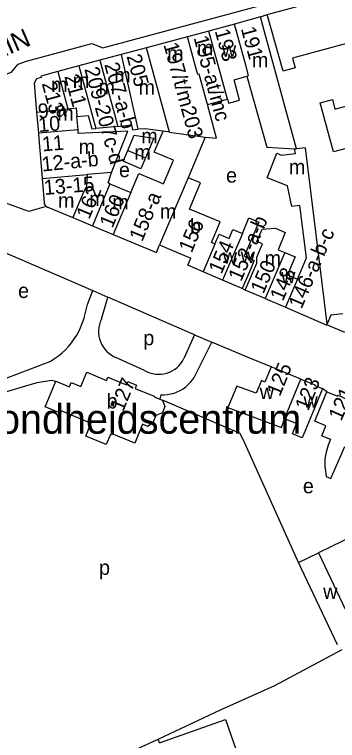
# Model space of a CAD drawing. Extents: x 159261 to 160849, y 382514 to 384534.
# Drawn here: x 159763.1 to 159850.5, y 383430.4 to 383626.8 of the extents above; entities that cross this region are included whole.
import ezdxf

# ---------------------------------------------------------------- set-up
doc = ezdxf.new("R2010")
doc.units = 0
for name, color, linetype in [('BLT_Basislijn', 7, 'Continuous'), ('BLT_Bebouwing', 7, 'Continuous'), ('BLT_Bebouwing_beschrifting', 7, 'Continuous'), ('BLT_Centroide', 7, 'Continuous'), ('BLT_Huisnummer', 7, 'Continuous'), ('BLT_Huisnummer_ tussenligend', 7, 'Continuous'), ('BLT_Huisnummer_reeks', 7, 'Continuous'), ('BLT_Onderdoorgang_en_onderverdeling', 7, 'Continuous'), ('BLT_Onderverdeling_panden', 7, 'Continuous'), ('BLT_Straatnaam', 7, 'Continuous')]:
    doc.layers.add(name, color=color, linetype=linetype)

msp = doc.modelspace()

# ---------------------------------------------------------------- linework, layer by layer
at = {"layer": 'BLT_Basislijn'}
for p, q in [((159769.57, 383594.69), (159769.7, 383593.13)), ((159771.72, 383574.84), (159769.15, 383574.12)), ((159784.31, 383552.12), (159788.4, 383550.31)), ((159825.58, 383552.24), (159824.73, 383552.62)), ((159786.63, 383544.37), (159788.4, 383550.31)), ((159811.8, 383540.17), (159788.4, 383550.31)), ((159811.8, 383540.17), (159808.96, 383533.7)), ((159811.8, 383540.17), (159816.54, 383538.11)), ((159811.74, 383528.59), (159816.54, 383538.11)), ((159816.54, 383538.11), (159816.66, 383538.06)), ((159826.39, 383534.02), (159816.66, 383538.06)), ((159759.64, 383527.93), (159772.92, 383533.02)), ((159798.29, 383530.47), (159790.57, 383533.97)), ((159832.54, 383531.46), (159826.39, 383534.02)), ((159847.66, 383524.71), (159846.44, 383525.57)), ((159802.74, 383523.86), (159802.44, 383522.69)), ((159839.97, 383478.52), (159825.47, 383510.8)), ((159874.61, 383495.45), (159845.41, 383481.1)), ((159783.47, 383422.32), (159802.02, 383430.7)), ((159802.37, 383429.71), (159802.02, 383430.7))]:
    msp.add_line(p, q, dxfattribs=at)
for points in [[(159725.13, 383596.31), (159739.83, 383603.42), (159742.55, 383603.23), (159749.01, 383606.26), (159762.28, 383611.2), (159764.12, 383613.36), (159766.32, 383614.18), (159784.07, 383618.95), (159787.06, 383617.81), (159867.59, 383639.52), (159869.65, 383641.98), (159873.49, 383643.02), (159874.52, 383643.34)], [(159829.66, 383626.14), (159831.46, 383626.81)], [(159769.15, 383574.12), (159766.99, 383573.52), (159760.08, 383576.07), (159725.41, 383588.87)], [(159745.83, 383568.6), (159759.21, 383562.95), (159784.31, 383552.12)], [(159782.05, 383545.09), (159782.91, 383548.33), (159784.31, 383552.12)], [(159772.92, 383533.02), (159773.98, 383533.69), (159775, 383534.43), (159775.97, 383535.23), (159776.89, 383536.09), (159777.75, 383537.01), (159778.55, 383537.98), (159779.29, 383539), (159779.96, 383540.06), (159780.57, 383541.17), (159781.1, 383542.31), (159781.56, 383543.48), (159781.94, 383544.68), (159782.05, 383545.09)], [(159786.63, 383544.37), (159786.32, 383543.65), (159786.09, 383542.9), (159785.94, 383542.14), (159785.87, 383541.36), (159785.87, 383540.58), (159785.96, 383539.8), (159786.12, 383539.03), (159786.37, 383538.29), (159786.68, 383537.58), (159787.07, 383536.9), (159787.53, 383536.26), (159788.05, 383535.68), (159788.62, 383535.15), (159789.25, 383534.68), (159789.92, 383534.28), (159790.57, 383533.97)], [(159798.29, 383530.47), (159798.98, 383530.11), (159799.71, 383529.83), (159800.46, 383529.62), (159801.23, 383529.49), (159802.01, 383529.44), (159802.79, 383529.47), (159803.56, 383529.58), (159804.32, 383529.76), (159805.06, 383530.03), (159805.76, 383530.36), (159806.43, 383530.77), (159807.05, 383531.24), (159807.62, 383531.78), (159808.13, 383532.37), (159808.58, 383533.01), (159808.96, 383533.7)], [(159802.74, 383523.86), (159803.65, 383523.87), (159804.55, 383523.95), (159805.43, 383524.12), (159806.31, 383524.36), (159807.15, 383524.68), (159807.96, 383525.07), (159808.74, 383525.54), (159809.47, 383526.07), (159810.15, 383526.66), (159810.78, 383527.31), (159811.35, 383528.02), (159811.74, 383528.59)], [(159750.47, 383521.73), (159769.29, 383527.24), (159773.11, 383527.82), (159774.26, 383527.58)], [(159825.47, 383510.8), (159824.17, 383513.41), (159803.13, 383522.41)], [(159802.02, 383430.7), (159818.87, 383438.64), (159833.56, 383445.23), (159851.82, 383454.95)]]:
    msp.add_lwpolyline(points, dxfattribs=at)
at = {"layer": 'BLT_Bebouwing'}
for p, q in [((159831.46, 383626.81), (159872.35, 383637.87)), ((159822.67, 383624.23), (159815.75, 383622.34)), ((159809.94, 383620.78), (159798.87, 383617.81)), ((159815.75, 383622.34), (159809.94, 383620.78)), ((159798.87, 383617.81), (159791.94, 383615.95)), ((159791.94, 383615.95), (159786.2, 383614.41)), ((159786.2, 383614.41), (159780.53, 383612.89)), ((159774.85, 383611.36), (159770.22, 383610.12)), ((159780.53, 383612.89), (159774.85, 383611.36)), ((159815.32, 383602.43), (159820.76, 383603.91)), ((159779.81, 383601.55), (159780.01, 383599.18)), ((159817.79, 383593.36), (159815.32, 383602.43)), ((159780.31, 383595.58), (159780.01, 383599.18)), ((159800.85, 383593.38), (159798.57, 383588.01)), ((159814.73, 383593.63), (159810.09, 383582.63)), ((159814.73, 383593.63), (159817.79, 383593.36)), ((159769.7, 383593.13), (159770.13, 383587.95)), ((159770.13, 383587.95), (159770.58, 383582.47)), ((159789.4, 383584.07), (159782.75, 383583.52)), ((159770.58, 383582.47), (159771.12, 383575.89)), ((159788.95, 383581.02), (159794.62, 383578.65)), ((159771.71, 383574.84), (159771.72, 383574.84)), ((159771.72, 383574.84), (159771.73, 383574.83)), ((159772.11, 383574.69), (159778.92, 383571.84)), ((159778.92, 383571.84), (159784.18, 383569.63)), ((159784.18, 383569.63), (159789.81, 383567.27)), ((159819.41, 383554.91), (159814.14, 383557.18)), ((159824.73, 383552.62), (159819.41, 383554.91)), ((159830.93, 383549.93), (159825.58, 383552.24)), ((159830.93, 383549.93), (159836.46, 383547.58)), ((159848.76, 383545.45), (159847.73, 383543.08)), ((159851.98, 383545.83), (159848.76, 383545.45)), ((159840.57, 383528.14), (159832.54, 383531.46)), ((159850.54, 383456.26), (159839.97, 383478.52))]:
    msp.add_line(p, q, dxfattribs=at)
for points in [[(159855.33, 383589.02), (159853.4, 383588.5), (159852.84, 383590.57), (159849.46, 383589.65), (159845.86, 383602.91), (159849.14, 383603.82), (159849.85, 383601.2), (159877.48, 383608.67), (159877.07, 383610.42), (159878.49, 383610.81), (159875.13, 383623.07), (159873.72, 383622.69), (159873.24, 383624.43), (159838.33, 383615), (159839.07, 383612.38), (159835.79, 383611.5), (159831.46, 383626.81)], [(159829.66, 383626.14), (159822.67, 383624.23)], [(159839.4, 383590.46), (159830.91, 383621.46), (159829.66, 383626.14)], [(159769.03, 383609.42), (159768.45, 383608.19), (159769.1, 383600.37)], [(159770.22, 383610.12), (159770.32, 383609.76), (159769.03, 383609.42)], [(159820.76, 383603.91), (159821.06, 383602.82), (159824.02, 383603.63), (159822.52, 383609.15), (159825.99, 383610.1)], [(159825.99, 383610.1), (159831.37, 383590.88), (159838.9, 383590.47)], [(159769.1, 383600.37), (159769.57, 383594.69)], [(159780.01, 383599.18), (159783.01, 383599.46), (159784, 383595.89), (159785.13, 383595.98)], [(159789.4, 383584.07), (159793.81, 383595.26), (159780.36, 383594.62), (159780.31, 383595.58)], [(159791.1, 383596.47), (159785.13, 383595.98)], [(159791.1, 383596.47), (159794.76, 383596.97), (159795.07, 383595.58), (159796.49, 383595.76)], [(159803.32, 383595.22), (159798.37, 383595.91), (159796.49, 383595.76)], [(159793.77, 383590.04), (159795.5, 383594.14), (159798.41, 383593.73), (159800.84, 383593.38)], [(159794.62, 383578.65), (159796.78, 383583.76), (159803.47, 383580.98), (159806.13, 383587.39), (159800.95, 383589.56), (159803.32, 383595.22)], [(159798.57, 383588.01), (159797.34, 383585.08), (159792.53, 383587.11), (159793.77, 383590.04)], [(159839.74, 383555.2), (159842.13, 383561), (159840.37, 383575.1), (159838.15, 383574.82), (159837.01, 383580.41), (159831.45, 383582.64), (159834.12, 383589.29), (159835.38, 383588.76), (159839.13, 383589.2), (159838.9, 383590.47)], [(159847.73, 383543.08), (159841.89, 383590.73), (159839.4, 383590.46)], [(159788.95, 383581.02), (159788.43, 383581.3), (159789.4, 383584.07)], [(159817.37, 383564.67), (159816.42, 383565.08), (159818.77, 383570.69), (159810.46, 383574.17), (159813.44, 383581.22), (159810.09, 383582.63)], [(159771.12, 383575.89), (159771.17, 383575.58), (159771.28, 383575.29), (159771.47, 383575.04), (159771.71, 383574.84)], [(159771.73, 383574.83), (159772.01, 383574.71), (159772.11, 383574.69)], [(159824.78, 383567.54), (159826.56, 383571.76), (159829.24, 383570.61), (159825.3, 383561.38), (159828.01, 383560.21), (159826.71, 383557.21), (159824.73, 383552.62)], [(159817.37, 383564.67), (159818.53, 383567.38), (159821.19, 383566.23), (159822.23, 383568.64), (159824.78, 383567.54)], [(159825.58, 383552.24), (159827.56, 383556.83), (159828.73, 383559.55), (159828.68, 383561.15), (159830.26, 383564.73), (159828.72, 383565.41), (159830.17, 383568.68), (159833.72, 383569.02), (159836.41, 383567.86), (159834.44, 383563.16), (159836.3, 383562.39)], [(159789.81, 383567.27), (159801.52, 383562.37), (159802.39, 383564.44)], [(159802.39, 383564.44), (159805.08, 383563.31), (159810.83, 383560.91)], [(159836.3, 383562.39), (159839.06, 383561.24), (159836.99, 383556.34), (159839.74, 383555.2)], [(159814.14, 383557.18), (159809.99, 383558.96), (159810.83, 383560.91)], [(159836.46, 383547.58), (159847.5, 383542.82), (159847.65, 383542.87)], [(159852.5, 383540.76), (159847.65, 383542.87)], [(159832.54, 383531.46), (159830.87, 383527.36), (159829.95, 383527.73), (159828.49, 383524.34), (159823.27, 383526.27), (159820.85, 383520.42), (159835.35, 383515.09), (159836.21, 383517.42)], [(159774.26, 383527.58), (159777.99, 383526.04), (159778.47, 383527.21), (159781.07, 383526.14), (159782.65, 383529.98), (159788.04, 383527.77), (159788.4, 383528.64), (159793.43, 383526.57), (159793.81, 383527.48), (159796.17, 383526.51), (159795.79, 383525.6), (159800.93, 383523.49), (159800.87, 383523.34), (159802.44, 383522.69)], [(159803.13, 383522.41), (159803.84, 383520.71), (159803.14, 383519.01), (159801.38, 383518.28), (159800.63, 383516.46), (159799.17, 383515.33), (159797.77, 383515.91), (159795.68, 383510.83), (159789.53, 383513.36), (159789.4, 383513.04), (159789.08, 383513.17), (159787.95, 383510.42), (159782.4, 383512.69), (159783.7, 383515.84), (159783.37, 383515.97), (159783.52, 383516.34), (159775.77, 383519.53), (159775.52, 383518.92), (159771.4, 383520.61), (159772.36, 383522.95), (159774.26, 383527.58)], [(159840.57, 383528.14), (159844.42, 383526.57), (159844.36, 383526.42), (159846.44, 383525.57)], [(159846.44, 383525.57), (159844.55, 383520.94), (159841, 383512.23), (159838.33, 383513.32), (159839.47, 383516.1), (159836.21, 383517.42)], [(159846.31, 383512.83), (159847.4, 383515.51), (159844.41, 383516.72), (159845.78, 383520.08), (159847.66, 383524.71)], [(159847.66, 383524.71), (159850.57, 383523.52), (159850.67, 383523.77), (159857.34, 383520.77)], [(159802.44, 383522.69), (159803.13, 383522.41)], [(159846.32, 383512.84), (159848.64, 383511.89), (159847.97, 383510.23), (159847.42, 383508.37), (159847.14, 383506.58), (159847.07, 383504.59), (159847.42, 383501.83), (159848.68, 383501.27), (159852.52, 383509.92)], [(159839.97, 383478.52), (159845.41, 383481.1)], [(159845.41, 383481.1), (159855.98, 383458.84)], [(159802.37, 383429.71), (159820.24, 383436), (159823.04, 383428.04), (159819.15, 383426.67), (159820.41, 383423.1), (159816.45, 383421.71), (159816.65, 383421.13), (159806.49, 383417.55)]]:
    msp.add_lwpolyline(points, dxfattribs=at)
at = {"layer": 'BLT_Onderdoorgang_en_onderverdeling'}
msp.add_line((159847.73, 383543.08), (159847.65, 383542.87), dxfattribs=at)
at = {"layer": 'BLT_Onderverdeling_panden'}
for p, q in [((159820.76, 383603.91), (159815.75, 383622.34)), ((159805.09, 383594.97), (159798.87, 383617.81)), ((159791.94, 383615.95), (159796.49, 383595.76)), ((159786.2, 383614.41), (159791.1, 383596.47)), ((159774.85, 383611.36), (159777.58, 383601.31)), ((159780.53, 383612.89), (159785.13, 383595.98)), ((159769.1, 383600.37), (159777.58, 383601.31)), ((159777.58, 383601.31), (159779.81, 383601.55)), ((159780.31, 383595.58), (159769.57, 383594.69)), ((159805.09, 383594.97), (159803.32, 383595.22)), ((159793.77, 383590.04), (159798.57, 383588.01)), ((159838.9, 383590.47), (159839.4, 383590.46)), ((159770.58, 383582.47), (159782.75, 383583.52)), ((159810.09, 383582.63), (159802.39, 383564.44)), ((159788.95, 383581.02), (159784.18, 383569.63)), ((159794.62, 383578.65), (159789.81, 383567.27)), ((159824.78, 383567.54), (159819.41, 383554.91)), ((159817.37, 383564.67), (159814.14, 383557.18)), ((159836.3, 383562.39), (159830.93, 383549.93)), ((159839.74, 383555.2), (159836.46, 383547.58))]:
    msp.add_line(p, q, dxfattribs=at)
for points in [[(159825.99, 383610.1), (159826.46, 383610.29), (159825.69, 383613.11), (159822.67, 383624.23)], [(159815.32, 383602.43), (159813.07, 383610.7), (159812.71, 383610.6), (159812.28, 383612.14), (159809.94, 383620.78)], [(159805.09, 383594.97), (159808.97, 383594.43)], [(159808.97, 383594.43), (159814.73, 383593.63)], [(159782.75, 383583.52), (159782.64, 383580.28), (159781.82, 383578.7), (159778.92, 383571.84)], [(159836.21, 383517.42), (159840.57, 383528.14)]]:
    msp.add_lwpolyline(points, dxfattribs=at)

# ---------------------------------------------------------------- texts
at = {"layer": 'BLT_Bebouwing_beschrifting'}
msp.add_text('Gezondheidscentrum', height=8, dxfattribs=at).set_placement((159739.04, 383513.37))
at = {"layer": 'BLT_Centroide'}
for s, p in [('m', (159812.48, 383615.8)), ('m', (159804.42, 383614.3)), ('w', (159819.24, 383615.39)), ('m', (159827.35, 383612.51)), ('m', (159790.09, 383608.41)), ('m', (159778.88, 383606.95)), ('m', (159773.02, 383605.84)), ('m', (159785.84, 383605.2)), ('m', (159796.67, 383605.12)), ('m', (159774.69, 383598.12)), ('m', (159797.41, 383591.97)), ('m', (159780.45, 383589.03)), ('m', (159795.55, 383587.56)), ('e', (159791.39, 383582.8)), ('m', (159837.36, 383583.57)), ('e', (159820.37, 383581.32)), ('m', (159774.89, 383574.53)), ('m', (159783.33, 383575)), ('m', (159789.56, 383574.06)), ('m', (159802.45, 383571.56)), ('b', (159810.6, 383567.56)), ('w', (159819.48, 383559.42)), ('w', (159824.33, 383559.55)), ('m', (159830.8, 383558.86)), ('w', (159835.28, 383554.06)), ('e', (159764.08, 383550.09)), ('p', (159797.97, 383537.31)), ('w', (159829.48, 383522.72)), ('b', (159788.02, 383520.19)), ('w', (159841.33, 383520.44)), ('e', (159841.16, 383497.25)), ('p', (159785.99, 383475.17)), ('w', (159846.64, 383468.67))]:
    msp.add_text(s, height=4, dxfattribs=at).set_placement(p)
at = {"layer": 'BLT_Huisnummer'}
for s, rotation, p in [('193', 285.2193, (159817.28, 383622.37)), ('191', 285.2193, (159824.34, 383622.99)), ('205', 285.2305, (159793.41, 383615.54)), ('213', 285.2305, (159770.46, 383608.14)), ('162', 67.2799, (159783.33, 383571.2)), ('160', 67.2766, (159789.61, 383568.8)), ('156', 67.2708, (159811.06, 383562.11)), ('154', 66.6939, (159819.12, 383556.34)), ('150', 66.7006, (159830.46, 383551)), ('125', 67.8368, (159834.92, 383523.25)), ('127', 67.6584, (159792.51, 383519.14)), ('123', 67.84, (159842.57, 383519.33)), ('121', 66.0654, (159851.53, 383516.62))]:
    msp.add_text(s, height=4, rotation=rotation, dxfattribs=at).set_placement(p)
at = {"layer": 'BLT_Huisnummer_ tussenligend'}
for s, rotation, p in [('211', 285.2305, (159776.57, 383610.09)), ('148', 66.6958, (159835.73, 383548.99))]:
    msp.add_text(s, height=4, rotation=rotation, dxfattribs=at).set_placement(p)
at = {"layer": 'BLT_Huisnummer_reeks'}
for s, rotation, p in [('195-at/mc', 285.1396, (159811.54, 383620.54)), ('197/t/m203', 285.2276, (159803.4, 383618.68)), ('207-a-b', 285.2305, (159787.38, 383613.3)), ('209-207c-d', 285.2305, (159781.99, 383612.05)), ('9-a', 4.7377, (159769.59, 383598.65)), ('10', 4.7377, (159769.69, 383594.98)), ('11', 4.7338, (159770.71, 383589.75)), ('12-a-b', 5.7875, (159770.65, 383584.31)), ('13-15', 4.7371, (159771.22, 383577.96)), ('158-a', 67.2783, (159797.67, 383565.14)), ('152-a-b', 66.6869, (159824.44, 383554.33)), ('146-a-b-c', 66.7191, (159840.78, 383546.91))]:
    msp.add_text(s, height=4, rotation=rotation, dxfattribs=at).set_placement(p)
at = {"layer": 'BLT_Straatnaam'}
msp.add_text('ST TRUDOPLEIN', height=5, rotation=23.3846, dxfattribs=at).set_placement((159718.79, 383597.38))

doc.saveas('drawing.dxf')
